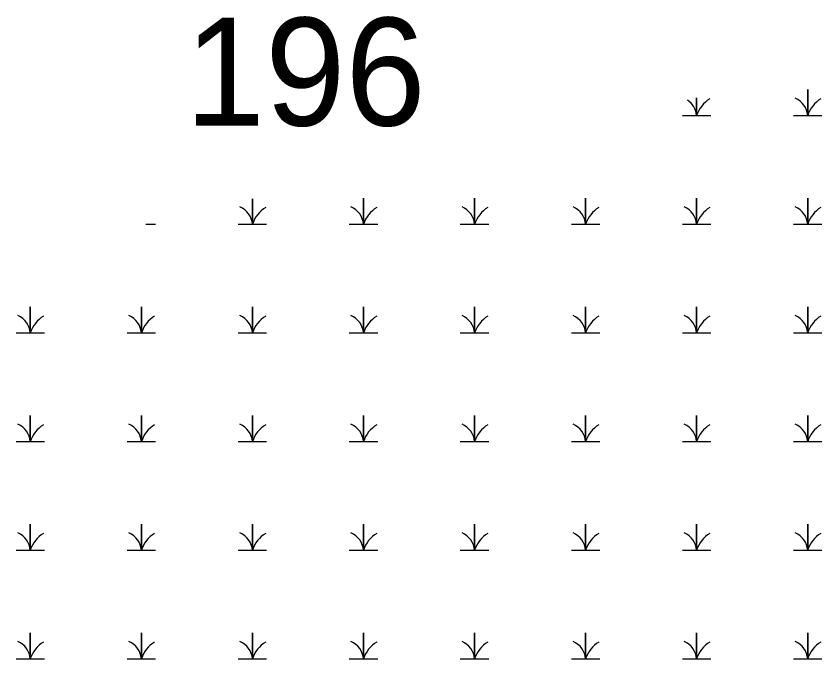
# Model space of a CAD drawing. Extents: x 2072529 to 2268796, y 436423 to 470406.
# Drawn here: x 2229381.5 to 2229869.5, y 451516.7 to 451905.9 of the extents above; entities that cross this region are included whole.
import ezdxf

# ---------------------------------------------------------------- set-up
doc = ezdxf.new("R2010")
doc.units = 0
doc.layers.add('Default', color=7, linetype='Continuous')
doc.layers.add('Exist Environmental Wetland Boundary Cogo Point CELL', color=7, linetype='Continuous')

msp = doc.modelspace()

# ---------------------------------------------------------------- linework, layer by layer
at = {"layer": 'Exist Environmental Wetland Boundary Cogo Point CELL'}
for points in [[(2229852.28, 451845.68), (2229860.88, 451845.68), (2229860.88, 451861.46), (2229860.88, 451845.68), (2229869.48, 451845.68)], [(2229785.03, 451845.68), (2229793.63, 451845.68), (2229793.63, 451856.37)], [(2229793.63, 451856.37), (2229793.63, 451845.68), (2229802.23, 451845.68)], [(2229516.03, 451779.88), (2229524.63, 451779.88), (2229524.63, 451795.36)], [(2229524.63, 451795.36), (2229524.63, 451779.88), (2229533.23, 451779.88)], [(2229583.28, 451779.88), (2229591.88, 451779.88), (2229591.88, 451795.66), (2229591.88, 451779.88), (2229600.48, 451779.88)], [(2229650.53, 451779.88), (2229659.13, 451779.88), (2229659.13, 451795.66), (2229659.13, 451779.88), (2229667.73, 451779.88)], [(2229717.78, 451779.88), (2229726.38, 451779.88), (2229726.38, 451795.66), (2229726.38, 451779.88), (2229734.98, 451779.88)], [(2229785.03, 451779.88), (2229793.63, 451779.88), (2229793.63, 451795.66), (2229793.63, 451779.88), (2229802.23, 451779.88)], [(2229852.28, 451779.88), (2229860.88, 451779.88), (2229860.88, 451795.66), (2229860.88, 451779.88), (2229869.48, 451779.88)], [(2229460.12, 451779.88), (2229465.98, 451779.88)], [(2229381.53, 451714.08), (2229390.13, 451714.08), (2229390.13, 451729.86), (2229390.13, 451714.08), (2229398.73, 451714.08)], [(2229448.78, 451714.08), (2229457.38, 451714.08), (2229457.38, 451729.86), (2229457.38, 451714.08), (2229465.98, 451714.08)], [(2229516.03, 451714.08), (2229524.63, 451714.08), (2229524.63, 451729.86), (2229524.63, 451714.08), (2229533.23, 451714.08)], [(2229583.28, 451714.08), (2229591.88, 451714.08), (2229591.88, 451729.86), (2229591.88, 451714.08), (2229600.48, 451714.08)], [(2229650.53, 451714.08), (2229659.13, 451714.08), (2229659.13, 451729.86), (2229659.13, 451714.08), (2229667.73, 451714.08)], [(2229717.78, 451714.08), (2229726.38, 451714.08), (2229726.38, 451729.86), (2229726.38, 451714.08), (2229734.98, 451714.08)], [(2229785.03, 451714.08), (2229793.63, 451714.08), (2229793.63, 451729.86), (2229793.63, 451714.08), (2229802.23, 451714.08)], [(2229852.28, 451714.08), (2229860.88, 451714.08), (2229860.88, 451729.86), (2229860.88, 451714.08), (2229869.48, 451714.08)], [(2229381.53, 451648.28), (2229390.13, 451648.28), (2229390.13, 451664.06), (2229390.13, 451648.28), (2229398.73, 451648.28)], [(2229448.78, 451648.28), (2229457.38, 451648.28), (2229457.38, 451664.06), (2229457.38, 451648.28), (2229465.98, 451648.28)], [(2229516.03, 451648.28), (2229524.63, 451648.28), (2229524.63, 451664.06), (2229524.63, 451648.28), (2229533.23, 451648.28)], [(2229583.28, 451648.28), (2229591.88, 451648.28), (2229591.88, 451664.06), (2229591.88, 451648.28), (2229600.48, 451648.28)], [(2229650.53, 451648.28), (2229659.13, 451648.28), (2229659.13, 451664.06), (2229659.13, 451648.28), (2229667.73, 451648.28)], [(2229717.78, 451648.28), (2229726.38, 451648.28), (2229726.38, 451664.06), (2229726.38, 451648.28), (2229734.98, 451648.28)], [(2229785.03, 451648.28), (2229793.63, 451648.28), (2229793.63, 451664.06), (2229793.63, 451648.28), (2229802.23, 451648.28)], [(2229852.28, 451648.28), (2229860.88, 451648.28), (2229860.88, 451664.06), (2229860.88, 451648.28), (2229869.48, 451648.28)], [(2229381.53, 451582.48), (2229390.13, 451582.48), (2229390.13, 451598.26), (2229390.13, 451582.48), (2229398.73, 451582.48)], [(2229448.78, 451582.48), (2229457.38, 451582.48), (2229457.38, 451598.26), (2229457.38, 451582.48), (2229465.98, 451582.48)], [(2229516.03, 451582.48), (2229524.63, 451582.48), (2229524.63, 451598.26), (2229524.63, 451582.48), (2229533.23, 451582.48)], [(2229583.28, 451582.48), (2229591.88, 451582.48), (2229591.88, 451598.26), (2229591.88, 451582.48), (2229600.48, 451582.48)], [(2229650.53, 451582.48), (2229659.13, 451582.48), (2229659.13, 451598.26), (2229659.13, 451582.48), (2229667.73, 451582.48)], [(2229717.78, 451582.48), (2229726.38, 451582.48), (2229726.38, 451598.26), (2229726.38, 451582.48), (2229734.98, 451582.48)], [(2229785.03, 451582.48), (2229793.63, 451582.48), (2229793.63, 451598.26), (2229793.63, 451582.48), (2229802.23, 451582.48)], [(2229852.28, 451582.48), (2229860.88, 451582.48), (2229860.88, 451598.26), (2229860.88, 451582.48), (2229869.48, 451582.48)], [(2229381.53, 451516.68), (2229390.13, 451516.68), (2229390.13, 451532.46), (2229390.13, 451516.68), (2229398.73, 451516.68)], [(2229448.78, 451516.68), (2229457.38, 451516.68), (2229457.38, 451532.46), (2229457.38, 451516.68), (2229465.98, 451516.68)], [(2229516.03, 451516.68), (2229524.63, 451516.68), (2229524.63, 451532.46), (2229524.63, 451516.68), (2229533.23, 451516.68)], [(2229583.28, 451516.68), (2229591.88, 451516.68), (2229591.88, 451532.46), (2229591.88, 451516.68), (2229600.48, 451516.68)], [(2229650.53, 451516.68), (2229659.13, 451516.68), (2229659.13, 451532.46), (2229659.13, 451516.68), (2229667.73, 451516.68)], [(2229717.78, 451516.68), (2229726.38, 451516.68), (2229726.38, 451532.46), (2229726.38, 451516.68), (2229734.98, 451516.68)], [(2229785.03, 451516.68), (2229793.63, 451516.68), (2229793.63, 451532.46), (2229793.63, 451516.68), (2229802.23, 451516.68)], [(2229852.28, 451516.68), (2229860.88, 451516.68), (2229860.88, 451532.46), (2229860.88, 451516.68), (2229869.48, 451516.68)]]:
    msp.add_lwpolyline(points, dxfattribs=at)
for centre, radius, start, end in [((2229781.36, 451844.79), 12.3, 4.1403, 57.0811), ((2229811.87, 451839.62), 19.22, 122.1274, 161.6222), ((2229848.61, 451844.79), 12.3, 4.1403, 67.535), ((2229879.12, 451839.62), 19.22, 122.1274, 161.6222), ((2229512.36, 451778.99), 12.3, 4.1403, 67.535), ((2229542.87, 451773.82), 19.22, 122.1274, 161.6222), ((2229579.61, 451778.99), 12.3, 4.1403, 67.535), ((2229610.12, 451773.82), 19.22, 122.1274, 161.6222), ((2229646.86, 451778.99), 12.3, 4.1403, 67.535), ((2229677.37, 451773.82), 19.22, 122.1274, 161.6222), ((2229714.11, 451778.99), 12.3, 4.1403, 67.535), ((2229744.62, 451773.82), 19.22, 122.1274, 161.6222), ((2229781.36, 451778.99), 12.3, 4.1403, 67.535), ((2229811.87, 451773.82), 19.22, 122.1274, 161.6222), ((2229848.61, 451778.99), 12.3, 4.1403, 67.535), ((2229879.12, 451773.82), 19.22, 122.1274, 161.6222), ((2229377.86, 451713.19), 12.3, 4.1403, 67.535), ((2229408.37, 451708.02), 19.22, 122.1274, 161.6222), ((2229445.11, 451713.19), 12.3, 4.1403, 67.535), ((2229475.62, 451708.02), 19.22, 122.1274, 161.6222), ((2229512.36, 451713.19), 12.3, 4.1403, 67.535), ((2229542.87, 451708.02), 19.22, 122.1274, 161.6222), ((2229579.61, 451713.19), 12.3, 4.1403, 67.535), ((2229610.12, 451708.02), 19.22, 122.1274, 161.6222), ((2229646.86, 451713.19), 12.3, 4.1403, 67.535), ((2229677.37, 451708.02), 19.22, 122.1274, 161.6222), ((2229714.11, 451713.19), 12.3, 4.1403, 67.535), ((2229744.62, 451708.02), 19.22, 122.1274, 161.6222), ((2229781.36, 451713.19), 12.3, 4.1403, 67.535), ((2229811.87, 451708.02), 19.22, 122.1274, 161.6222), ((2229848.61, 451713.19), 12.3, 4.1403, 67.535), ((2229879.12, 451708.02), 19.22, 122.1274, 161.6222), ((2229377.86, 451647.39), 12.3, 4.1403, 67.535), ((2229408.37, 451642.22), 19.22, 122.1274, 161.6222), ((2229445.11, 451647.39), 12.3, 4.1403, 67.535), ((2229475.62, 451642.22), 19.22, 122.1274, 161.6222), ((2229512.36, 451647.39), 12.3, 4.1403, 67.535), ((2229542.87, 451642.22), 19.22, 122.1274, 161.6222), ((2229579.61, 451647.39), 12.3, 4.1403, 67.535), ((2229610.12, 451642.22), 19.22, 122.1274, 161.6222), ((2229646.86, 451647.39), 12.3, 4.1403, 67.535), ((2229677.37, 451642.22), 19.22, 122.1274, 161.6222), ((2229714.11, 451647.39), 12.3, 4.1403, 67.535), ((2229744.62, 451642.22), 19.22, 122.1274, 161.6222), ((2229781.36, 451647.39), 12.3, 4.1403, 67.535), ((2229811.87, 451642.22), 19.22, 122.1274, 161.6222), ((2229848.61, 451647.39), 12.3, 4.1403, 67.535), ((2229879.12, 451642.22), 19.22, 122.1274, 161.6222), ((2229377.86, 451581.59), 12.3, 4.1403, 67.535), ((2229408.37, 451576.42), 19.22, 122.1274, 161.6222), ((2229445.11, 451581.59), 12.3, 4.1403, 67.535), ((2229475.62, 451576.42), 19.22, 122.1274, 161.6222), ((2229512.36, 451581.59), 12.3, 4.1403, 67.535), ((2229542.87, 451576.42), 19.22, 122.1274, 161.6222), ((2229579.61, 451581.59), 12.3, 4.1403, 67.535), ((2229610.12, 451576.42), 19.22, 122.1274, 161.6222), ((2229646.86, 451581.59), 12.3, 4.1403, 67.535), ((2229677.37, 451576.42), 19.22, 122.1274, 161.6222), ((2229714.11, 451581.59), 12.3, 4.1403, 67.535), ((2229744.62, 451576.42), 19.22, 122.1274, 161.6222), ((2229781.36, 451581.59), 12.3, 4.1403, 67.535), ((2229811.87, 451576.42), 19.22, 122.1274, 161.6222), ((2229848.61, 451581.59), 12.3, 4.1403, 67.535), ((2229879.12, 451576.42), 19.22, 122.1274, 161.6222), ((2229377.86, 451515.79), 12.3, 4.1403, 67.535), ((2229408.37, 451510.62), 19.22, 122.1274, 161.6222), ((2229445.11, 451515.79), 12.3, 4.1403, 67.535), ((2229475.62, 451510.62), 19.22, 122.1274, 161.6222), ((2229512.36, 451515.79), 12.3, 4.1403, 67.535), ((2229542.87, 451510.62), 19.22, 122.1274, 161.6222), ((2229579.61, 451515.79), 12.3, 4.1403, 67.535), ((2229610.12, 451510.62), 19.22, 122.1274, 161.6222), ((2229646.86, 451515.79), 12.3, 4.1403, 67.535), ((2229677.37, 451510.62), 19.22, 122.1274, 161.6222), ((2229714.11, 451515.79), 12.3, 4.1403, 67.535), ((2229744.62, 451510.62), 19.22, 122.1274, 161.6222), ((2229781.36, 451515.79), 12.3, 4.1403, 67.535), ((2229811.87, 451510.62), 19.22, 122.1274, 161.6222), ((2229848.61, 451515.79), 12.3, 4.1403, 67.535), ((2229879.12, 451510.62), 19.22, 122.1274, 161.6222)]:
    msp.add_arc(centre, radius, start, end, dxfattribs=at)

# ---------------------------------------------------------------- texts
at = {"layer": 'Default'}
msp.add_text('196', height=65.34, dxfattribs=at).set_placement((2229483.76, 451839.63))

doc.saveas('drawing.dxf')
